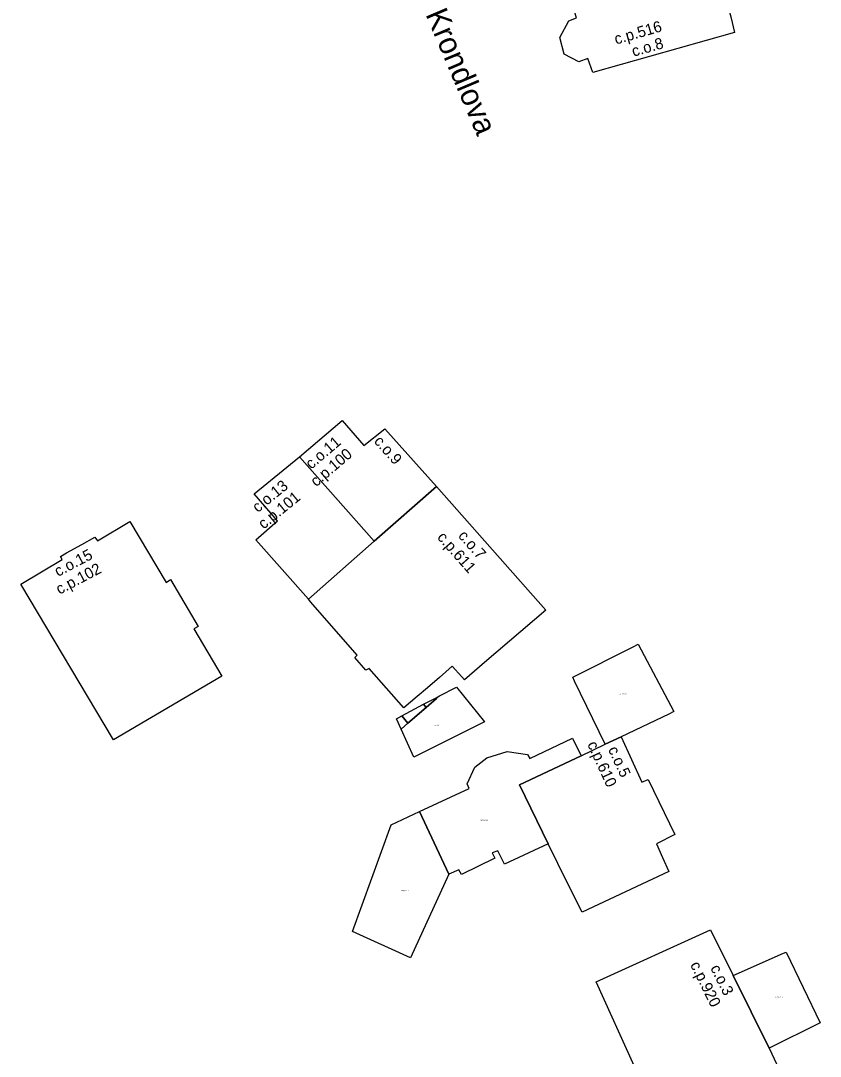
# Model space of a CAD drawing. Extents: x -600391 to -599491, y -1160176 to -1159402.
# Drawn here: x -600143.8 to -600071.7, y -1159577.7 to -1159484.2 of the extents above; entities that cross this region are included whole.
import ezdxf

# ---------------------------------------------------------------- set-up
doc = ezdxf.new("R2010")
doc.units = 0
for name, color, linetype in [('Level 10', 7, 'Continuous'), ('Level 11', 7, 'Continuous'), ('Level 12', 7, 'Continuous'), ('Level 24', 7, 'Continuous'), ('Level 25', 7, 'Continuous'), ('Level 61', 7, 'Continuous'), ('Level 62', 7, 'Continuous')]:
    doc.layers.add(name, color=color, linetype=linetype)

msp = doc.modelspace()

# ---------------------------------------------------------------- linework, layer by layer
at = {"layer": 'Level 61'}
for points in [[(-600095.19, -1159485.73), (-600094.4, -1159484.21)], [(-600079.78, -1159483.87), (-600079.43, -1159485.28)], [(-600094.8, -1159487.24), (-600095.19, -1159485.73)], [(-600079.43, -1159485.28), (-600092.21, -1159488.88)], [(-600093.47, -1159487.91), (-600094.8, -1159487.24)], [(-600092.67, -1159487.62), (-600093.47, -1159487.91)], [(-600092.21, -1159488.88), (-600092.67, -1159487.62)], [(-600118.68, -1159523.57), (-600114.83, -1159520.29)], [(-600114.83, -1159520.29), (-600112.88, -1159522.55)], [(-600112.88, -1159522.55), (-600110.99, -1159521.04)], [(-600110.99, -1159521.04), (-600106.32, -1159526.25)], [(-600122.78, -1159526.9), (-600118.68, -1159523.57)], [(-600111.95, -1159531.2), (-600118.68, -1159523.57)], [(-600118.68, -1159523.57), (-600111.95, -1159531.2)], [(-600106.32, -1159526.25), (-600111.95, -1159531.2)], [(-600111.95, -1159531.2), (-600106.32, -1159526.25)], [(-600106.32, -1159526.25), (-600096.47, -1159537.4)], [(-600120.66, -1159529.36), (-600122.78, -1159526.9)], [(-600136.91, -1159531.17), (-600134, -1159529.42)], [(-600134, -1159529.42), (-600130.73, -1159534.91)], [(-600122.63, -1159531.06), (-600120.66, -1159529.36)], [(-600138.34, -1159531.48), (-600137.16, -1159530.83)], [(-600137.16, -1159530.83), (-600136.91, -1159531.17)], [(-600117.89, -1159536.42), (-600122.63, -1159531.06)], [(-600139.7, -1159532.23), (-600138.34, -1159531.48)], [(-600117.89, -1159536.42), (-600111.95, -1159531.2)], [(-600111.95, -1159531.2), (-600117.89, -1159536.42)], [(-600143.84, -1159535.06), (-600140.09, -1159532.84)], [(-600140.26, -1159532.56), (-600139.7, -1159532.23)], [(-600140.09, -1159532.84), (-600140.26, -1159532.56)], [(-600130.73, -1159534.91), (-600130.32, -1159534.66)], [(-600130.32, -1159534.66), (-600127.84, -1159538.9)], [(-600135.47, -1159549.11), (-600143.84, -1159535.06)], [(-600117.67, -1159536.68), (-600117.89, -1159536.42)], [(-600113.48, -1159541.48), (-600117.67, -1159536.68)], [(-600096.47, -1159537.4), (-600102, -1159542.14)], [(-600127.84, -1159538.9), (-600128.23, -1159539.11)], [(-600128.23, -1159539.11), (-600125.69, -1159543.37)], [(-600094.04, -1159543.47), (-600088.57, -1159540.71)], [(-600088.57, -1159540.71), (-600088.13, -1159540.49)], [(-600088.13, -1159540.49), (-600084.9, -1159546.57)], [(-600113.7, -1159541.69), (-600113.48, -1159541.48)], [(-600112.7, -1159542.84), (-600113.7, -1159541.69)], [(-600102, -1159542.14), (-600103.81, -1159543.7)], [(-600112.41, -1159542.69), (-600112.7, -1159542.84)], [(-600109.26, -1159546.24), (-600112.41, -1159542.69)], [(-600104.9, -1159542.48), (-600106.07, -1159543.49)], [(-600104.05, -1159543.43), (-600104.9, -1159542.48)], [(-600125.69, -1159543.37), (-600135.47, -1159549.11)], [(-600106.07, -1159543.49), (-600107.15, -1159544.42)], [(-600103.81, -1159543.7), (-600104.05, -1159543.43)], [(-600093.87, -1159543.82), (-600094.04, -1159543.47)], [(-600091.1, -1159549.52), (-600093.87, -1159543.82)], [(-600107.15, -1159544.42), (-600108.08, -1159545.22)], [(-600106.06, -1159545.16), (-600104.53, -1159544.35)], [(-600104.53, -1159544.35), (-600102.01, -1159547.48)], [(-600109.46, -1159546.96), (-600107.49, -1159545.91)], [(-600108.08, -1159545.22), (-600109.26, -1159546.24)], [(-600107.49, -1159545.91), (-600106.37, -1159545.32)], [(-600107.49, -1159545.91), (-600107.25, -1159546.19)], [(-600107.25, -1159546.19), (-600107.49, -1159545.91)], [(-600107.25, -1159546.19), (-600106.32, -1159545.38)], [(-600106.32, -1159545.38), (-600107.25, -1159546.19)], [(-600106.37, -1159545.32), (-600106.06, -1159545.16)], [(-600106.37, -1159545.32), (-600106.32, -1159545.38)], [(-600106.32, -1159545.38), (-600106.37, -1159545.32)], [(-600106.32, -1159545.38), (-600106.06, -1159545.16)], [(-600106.06, -1159545.16), (-600106.32, -1159545.38)], [(-600108.9, -1159547.61), (-600107.25, -1159546.19)], [(-600107.25, -1159546.19), (-600108.9, -1159547.61)], [(-600085.37, -1159546.79), (-600089.67, -1159548.85)], [(-600084.9, -1159546.57), (-600085.37, -1159546.79)], [(-600109.94, -1159547.21), (-600109.46, -1159546.96)], [(-600109.52, -1159548.14), (-600109.94, -1159547.21)], [(-600108.9, -1159547.61), (-600109.52, -1159548.14)], [(-600109.52, -1159548.14), (-600108.9, -1159547.61)], [(-600109.46, -1159546.96), (-600108.9, -1159547.61)], [(-600108.9, -1159547.61), (-600109.46, -1159546.96)], [(-600102.01, -1159547.48), (-600108.37, -1159550.68)], [(-600108.37, -1159550.68), (-600109.52, -1159548.14)], [(-600097.92, -1159550.81), (-600094.07, -1159548.98)], [(-600094.07, -1159548.98), (-600093.27, -1159550.55)], [(-600093.27, -1159550.55), (-600091.1, -1159549.52)], [(-600089.67, -1159548.85), (-600091.1, -1159549.52)], [(-600091.1, -1159549.52), (-600089.67, -1159548.85)], [(-600089.67, -1159548.85), (-600087.8, -1159552.93)], [(-600101.8, -1159550.74), (-600099.95, -1159550.17)], [(-600099.95, -1159550.17), (-600098.12, -1159550.44)], [(-600093.27, -1159550.55), (-600098.85, -1159553.18)], [(-600098.85, -1159553.18), (-600093.27, -1159550.55)], [(-600098.12, -1159550.44), (-600097.92, -1159550.81)], [(-600103.57, -1159553.09), (-600102.88, -1159551.59)], [(-600102.88, -1159551.59), (-600101.8, -1159550.74)], [(-600103.38, -1159553.5), (-600103.57, -1159553.09)], [(-600098.85, -1159553.18), (-600096.24, -1159558.51)], [(-600096.24, -1159558.51), (-600098.85, -1159553.18)], [(-600087.8, -1159552.93), (-600087.23, -1159552.7)], [(-600087.23, -1159552.7), (-600084.81, -1159557.67)], [(-600107.86, -1159555.59), (-600103.38, -1159553.5)], [(-600110.41, -1159556.8), (-600107.86, -1159555.59)], [(-600107.86, -1159555.59), (-600105.22, -1159561.25)], [(-600105.22, -1159561.25), (-600107.86, -1159555.59)], [(-600113.9, -1159566.43), (-600110.41, -1159556.8)], [(-600084.81, -1159557.67), (-600086.48, -1159558.51)], [(-600096.24, -1159558.51), (-600100.18, -1159560.35)], [(-600094.51, -1159562.04), (-600096.24, -1159558.51)], [(-600086.48, -1159558.51), (-600085.93, -1159559.73)], [(-600101.06, -1159559.8), (-600104.08, -1159561.28)], [(-600100.78, -1159559.13), (-600101.3, -1159559.31)], [(-600101.3, -1159559.31), (-600101.06, -1159559.8)], [(-600100.18, -1159560.35), (-600100.78, -1159559.13)], [(-600085.93, -1159559.73), (-600085.36, -1159561)], [(-600104.31, -1159560.84), (-600105.22, -1159561.25)], [(-600104.08, -1159561.28), (-600104.31, -1159560.84)], [(-600105.22, -1159561.25), (-600108.67, -1159568.79)], [(-600085.36, -1159561), (-600093.19, -1159564.66)], [(-600093.19, -1159564.66), (-600094.51, -1159562.04)], [(-600108.67, -1159568.79), (-600113.9, -1159566.43)], [(-600091.91, -1159570.96), (-600081.6, -1159566.28)], [(-600081.6, -1159566.28), (-600079.56, -1159570.39)], [(-600079.56, -1159570.39), (-600075.02, -1159568.37)], [(-600075.02, -1159568.37), (-600074.79, -1159568.27)], [(-600074.79, -1159568.27), (-600071.7, -1159574.66)], [(-600088.45, -1159578.6), (-600091.91, -1159570.96)], [(-600076.31, -1159576.95), (-600079.56, -1159570.39)], [(-600079.56, -1159570.39), (-600076.31, -1159576.95)], [(-600071.7, -1159574.66), (-600076.31, -1159576.95)], [(-600076.31, -1159576.95), (-600075.61, -1159578.41)]]:
    msp.add_lwpolyline(points, dxfattribs=at)
at = {"layer": 'Level 62'}
for points in [[(-600082.44, -1159474.51), (-600079.78, -1159483.87), (-600079.43, -1159485.28), (-600092.21, -1159488.88), (-600092.67, -1159487.62), (-600093.47, -1159487.91), (-600094.8, -1159487.24), (-600095.19, -1159485.73), (-600094.4, -1159484.21), (-600093.68, -1159483.96), (-600094.5, -1159481.32), (-600093.88, -1159481.13), (-600094.78, -1159477.93), (-600089.38, -1159476.43), (-600089.26, -1159475.42), (-600087.28, -1159474.8), (-600086.47, -1159475.63), (-600082.44, -1159474.51)], [(-600111.95, -1159531.2), (-600118.68, -1159523.57), (-600114.83, -1159520.29), (-600112.88, -1159522.55), (-600110.99, -1159521.04), (-600106.32, -1159526.25), (-600111.95, -1159531.2)], [(-600111.95, -1159531.2), (-600117.89, -1159536.42), (-600122.63, -1159531.06), (-600120.66, -1159529.36), (-600122.78, -1159526.9), (-600118.68, -1159523.57), (-600111.95, -1159531.2)], [(-600111.95, -1159531.2), (-600106.32, -1159526.25), (-600096.47, -1159537.4), (-600102, -1159542.14), (-600103.81, -1159543.7), (-600104.05, -1159543.43), (-600104.9, -1159542.48), (-600106.07, -1159543.49), (-600107.15, -1159544.42), (-600108.08, -1159545.22), (-600109.26, -1159546.24), (-600112.41, -1159542.69), (-600112.7, -1159542.84), (-600113.7, -1159541.69), (-600113.48, -1159541.48), (-600117.67, -1159536.68), (-600117.89, -1159536.42), (-600111.95, -1159531.2)], [(-600138.34, -1159531.48), (-600137.16, -1159530.83), (-600136.91, -1159531.17), (-600134, -1159529.42), (-600130.73, -1159534.91), (-600130.32, -1159534.66), (-600127.84, -1159538.9), (-600128.23, -1159539.11), (-600125.69, -1159543.37), (-600135.47, -1159549.11), (-600143.84, -1159535.06), (-600140.09, -1159532.84), (-600140.26, -1159532.56), (-600139.7, -1159532.23), (-600138.34, -1159531.48)], [(-600088.13, -1159540.49), (-600084.9, -1159546.57), (-600085.37, -1159546.79), (-600089.67, -1159548.85), (-600091.1, -1159549.52), (-600093.87, -1159543.82), (-600094.04, -1159543.47), (-600088.57, -1159540.71), (-600088.13, -1159540.49)], [(-600108.9, -1159547.61), (-600107.25, -1159546.19), (-600106.32, -1159545.38), (-600106.06, -1159545.16), (-600104.53, -1159544.35), (-600102.01, -1159547.48), (-600108.37, -1159550.68), (-600109.52, -1159548.14), (-600108.9, -1159547.61)], [(-600109.46, -1159546.96), (-600107.49, -1159545.91), (-600107.25, -1159546.19), (-600108.9, -1159547.61), (-600109.46, -1159546.96)], [(-600107.49, -1159545.91), (-600106.37, -1159545.32), (-600106.32, -1159545.38), (-600107.25, -1159546.19), (-600107.49, -1159545.91)], [(-600106.32, -1159545.38), (-600106.37, -1159545.32), (-600106.06, -1159545.16), (-600106.32, -1159545.38)], [(-600109.46, -1159546.96), (-600108.9, -1159547.61), (-600109.52, -1159548.14), (-600109.94, -1159547.21), (-600109.46, -1159546.96)], [(-600093.27, -1159550.55), (-600098.85, -1159553.18), (-600096.24, -1159558.51), (-600100.18, -1159560.35), (-600100.78, -1159559.13), (-600101.3, -1159559.31), (-600101.06, -1159559.8), (-600104.08, -1159561.28), (-600104.31, -1159560.84), (-600105.22, -1159561.25), (-600107.86, -1159555.59), (-600103.38, -1159553.5), (-600103.57, -1159553.09), (-600102.88, -1159551.59), (-600101.8, -1159550.74), (-600099.95, -1159550.17), (-600098.12, -1159550.44), (-600097.92, -1159550.81), (-600094.07, -1159548.98), (-600093.27, -1159550.55)], [(-600085.93, -1159559.73), (-600085.36, -1159561), (-600093.19, -1159564.66), (-600094.51, -1159562.04), (-600096.24, -1159558.51), (-600098.85, -1159553.18), (-600093.27, -1159550.55), (-600091.1, -1159549.52), (-600089.67, -1159548.85), (-600087.8, -1159552.93), (-600087.23, -1159552.7), (-600084.81, -1159557.67), (-600086.48, -1159558.51), (-600085.93, -1159559.73)], [(-600105.22, -1159561.25), (-600108.67, -1159568.79), (-600113.9, -1159566.43), (-600110.41, -1159556.8), (-600107.86, -1159555.59), (-600105.22, -1159561.25)], [(-600079.56, -1159570.39), (-600076.31, -1159576.95), (-600075.61, -1159578.41), (-600079.39, -1159580.25), (-600089.9, -1159585.48), (-600092.32, -1159580.52), (-600088.45, -1159578.6), (-600091.91, -1159570.96), (-600081.6, -1159566.28), (-600079.56, -1159570.39)], [(-600079.56, -1159570.39), (-600075.02, -1159568.37), (-600074.79, -1159568.27), (-600071.7, -1159574.66), (-600076.31, -1159576.95), (-600079.56, -1159570.39)]]:
    msp.add_lwpolyline(points, dxfattribs=at)

# ---------------------------------------------------------------- texts
at = {"layer": 'Level 10'}
for s, rotation, p in [('c.o.8', 16.17678, (-600088.547, -1159487.47)), ('c.o.11', 40.42915, (-600117.633, -1159524.745)), ('c.o.9', 311.90332, (-600112.03, -1159522.213)), ('c.o.13', 39.08219, (-600122.455, -1159528.655)), ('c.o.7', 311.44035, (-600104.433, -1159530.743)), ('c.o.15', 27.72332, (-600140.478, -1159534.419)), ('c.o.5', 294.62508, (-600090.873, -1159549.971)), ('c.o.3', 296.37287, (-600081.648, -1159569.7))]:
    msp.add_text(s, height=1, rotation=rotation, dxfattribs=at).set_placement(p)
at = {"layer": 'Level 11'}
msp.add_text('Krondlova', height=2, rotation=292.97218, dxfattribs=at).set_placement((-600107.343, -1159483.62))
at = {"layer": 'Level 12'}
for s, rotation, p in [('c.p.516', 16.17678, (-600090.121, -1159486.37)), ('c.p.100', 40.42915, (-600117.184, -1159526.324)), ('c.p.101', 39.08219, (-600121.923, -1159530.151)), ('c.p.611', 311.44035, (-600106.322, -1159530.879)), ('c.p.102', 27.72332, (-600140.343, -1159536.028)), ('c.p.610', 294.62508, (-600092.745, -1159549.507)), ('c.p.920', 296.37287, (-600083.465, -1159569.415))]:
    msp.add_text(s, height=1, rotation=rotation, dxfattribs=at).set_placement(p)
at = {"layer": 'Level 24'}
msp.add_text('c.z.426', height=0.1, dxfattribs=at).set_placement((-600106.543, -1159547.86))
at = {"layer": 'Level 25'}
for s, p in [('c.pp.610_B', (-600089.873, -1159545.017)), ('c.pp.610_C', (-600102.359, -1159556.407)), ('c.pp.610_D', (-600109.529, -1159562.757)), ('c.pp.920_A', (-600075.753, -1159572.387))]:
    msp.add_text(s, height=0.1, dxfattribs=at).set_placement(p)

doc.saveas('drawing.dxf')
